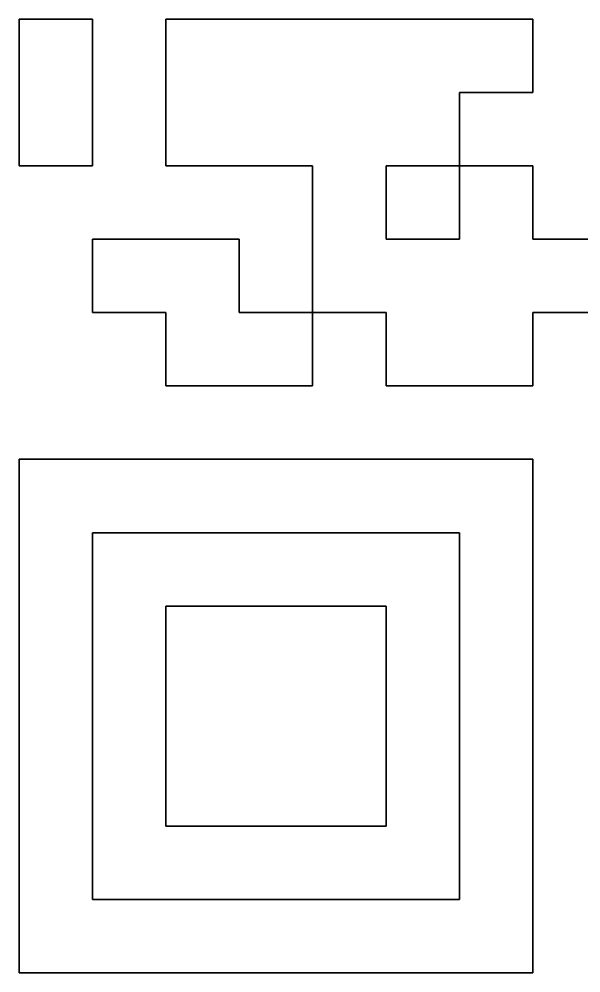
# Model space of a CAD drawing. Extents: x 0 to 40.8, y 0 to 22.
# Drawn here: x 6.445 to 6.781, y 2.163 to 2.734 of the extents above; entities that cross this region are included whole.
import ezdxf

# ---------------------------------------------------------------- set-up
doc = ezdxf.new("R2010")
doc.units = 0
doc.layers.add('SH_Text', color=7, linetype='Continuous')

msp = doc.modelspace()

# ---------------------------------------------------------------- linework, layer by layer
at = {"layer": 'SH_Text'}
for p, q in [((6.44484, 2.64636), (6.44484, 2.73418)), ((6.44484, 2.73418), (6.48877, 2.73418)), ((6.48877, 2.73418), (6.48877, 2.64636)), ((6.53267, 2.64636), (6.53267, 2.73418)), ((6.53267, 2.73418), (6.75225, 2.73418)), ((6.75225, 2.73418), (6.75225, 2.69027)), ((6.75225, 2.69027), (6.70834, 2.69027)), ((6.70834, 2.69027), (6.70834, 2.64636)), ((6.48877, 2.64636), (6.44484, 2.64636)), ((6.62051, 2.64636), (6.53267, 2.64636)), ((6.62051, 2.64635), (6.62051, 2.64636)), ((6.62051, 2.55853), (6.62051, 2.64635)), ((6.62051, 2.64635), (6.62051, 2.64635)), ((6.70834, 2.64636), (6.66443, 2.64636)), ((6.66443, 2.64636), (6.66443, 2.64635)), ((6.66443, 2.64635), (6.66443, 2.60244)), ((6.70834, 2.60244), (6.70834, 2.64635)), ((6.70834, 2.64635), (6.75225, 2.64635)), ((6.75225, 2.64635), (6.75225, 2.60244)), ((6.48877, 2.55853), (6.48877, 2.60244)), ((6.48877, 2.60244), (6.5766, 2.60244)), ((6.5766, 2.60244), (6.5766, 2.55853)), ((6.66443, 2.60244), (6.70834, 2.60244)), ((6.75225, 2.60244), (6.79617, 2.60244)), ((6.53267, 2.55853), (6.48877, 2.55853)), ((6.53267, 2.51462), (6.53267, 2.55853)), ((6.5766, 2.55853), (6.62051, 2.55853)), ((6.66443, 2.55853), (6.62051, 2.55853)), ((6.62051, 2.55853), (6.62051, 2.51462)), ((6.66443, 2.51462), (6.66443, 2.55853)), ((6.79617, 2.55853), (6.75225, 2.55853)), ((6.75225, 2.55853), (6.75225, 2.51462)), ((6.62051, 2.51462), (6.53267, 2.51462)), ((6.75225, 2.51462), (6.66443, 2.51462)), ((6.53267, 2.25112), (6.53267, 2.38287)), ((6.53267, 2.38287), (6.66443, 2.38287)), ((6.66443, 2.38287), (6.66443, 2.25112)), ((6.66443, 2.25112), (6.53267, 2.25112))]:
    msp.add_line(p, q, dxfattribs=at)
for points in [[(6.48877, 2.73418), (6.44484, 2.73418), (6.44484, 2.64636), (6.48877, 2.64636)], [(6.53267, 2.25112), (6.66443, 2.25112), (6.66443, 2.38287), (6.53267, 2.38287)]]:
    msp.add_lwpolyline(points, close=True, dxfattribs=at)
msp.add_lwpolyline([(6.79617, 2.60244), (6.75225, 2.60244), (6.75225, 2.64635), (6.70834, 2.64635), (6.70834, 2.60244), (6.66443, 2.60244), (6.66443, 2.64635), (6.66443, 2.64636), (6.70834, 2.64636), (6.70834, 2.69027), (6.75225, 2.69027), (6.75225, 2.73418), (6.53267, 2.73418), (6.53267, 2.64636), (6.62051, 2.64636), (6.62051, 2.64635), (6.62051, 2.64635), (6.62051, 2.55853), (6.5766, 2.55853), (6.5766, 2.60244), (6.48877, 2.60244), (6.48877, 2.55853), (6.53267, 2.55853), (6.53267, 2.51462), (6.62051, 2.51462), (6.62051, 2.55853), (6.66443, 2.55853), (6.66443, 2.51462), (6.75225, 2.51462), (6.75225, 2.55853), (6.79617, 2.55853)], dxfattribs=at)
for points, degree in [([(6.44484, 2.4707), (6.44484, 2.4707), (6.44484, 2.45748), (6.44484, 2.45748)], 2), ([(6.44484, 2.4707), (6.44484, 2.4707), (6.44484, 2.45748), (6.44484, 2.45748), (6.44484, 2.45748), (6.44484, 2.42679), (6.44484, 2.42679), (6.44484, 2.42679), (6.44484, 2.25111), (6.44484, 2.25111), (6.44484, 2.25111), (6.44484, 2.23756), (6.44484, 2.23756), (6.44484, 2.23756), (6.44484, 2.16329), (6.44484, 2.16329), (6.44484, 2.16329), (6.75225, 2.16329), (6.75225, 2.16329), (6.75225, 2.16329), (6.75225, 2.2265), (6.75225, 2.2265), (6.75225, 2.2265), (6.75225, 2.25111), (6.75225, 2.25111), (6.75225, 2.25111), (6.75225, 2.42679), (6.75225, 2.42679), (6.75225, 2.42679), (6.75225, 2.44186), (6.75225, 2.44186), (6.75225, 2.44186), (6.75225, 2.4707), (6.75225, 2.4707), (6.75225, 2.4707), (6.44484, 2.4707), (6.44484, 2.4707)], 3), ([(6.44484, 2.45748), (6.44484, 2.45748), (6.44484, 2.42679), (6.44484, 2.42679), (6.44484, 2.42679), (6.44484, 2.25111), (6.44484, 2.25111), (6.44484, 2.25111), (6.44484, 2.23756), (6.44484, 2.23756), (6.44484, 2.23756), (6.44484, 2.16329), (6.44484, 2.16329), (6.44484, 2.16329), (6.75225, 2.16329), (6.75225, 2.16329), (6.75225, 2.16329), (6.75225, 2.2265), (6.75225, 2.2265), (6.75225, 2.2265), (6.75225, 2.25111), (6.75225, 2.25111), (6.75225, 2.25111), (6.75225, 2.42679), (6.75225, 2.42679), (6.75225, 2.42679), (6.75225, 2.44186), (6.75225, 2.44186), (6.75225, 2.44186), (6.75225, 2.4707), (6.75225, 2.4707), (6.75225, 2.4707), (6.44484, 2.4707), (6.44484, 2.4707)], 3), ([(6.70834, 2.25111), (6.70834, 2.25111), (6.70834, 2.2265), (6.70834, 2.2265), (6.70834, 2.2265), (6.70834, 2.2072), (6.70834, 2.2072), (6.70834, 2.2072), (6.48877, 2.2072), (6.48877, 2.2072), (6.48877, 2.2072), (6.48877, 2.23756), (6.48877, 2.23756), (6.48877, 2.23756), (6.48877, 2.25111), (6.48877, 2.25111), (6.48877, 2.25111), (6.48877, 2.42679), (6.48877, 2.42679), (6.48877, 2.42679), (6.70834, 2.42679), (6.70834, 2.42679), (6.70834, 2.42679), (6.70834, 2.25111), (6.70834, 2.25111)], 3), ([(6.70834, 2.2265), (6.70834, 2.2265), (6.70834, 2.2072), (6.70834, 2.2072), (6.70834, 2.2072), (6.48877, 2.2072), (6.48877, 2.2072), (6.48877, 2.2072), (6.48877, 2.23756), (6.48877, 2.23756), (6.48877, 2.23756), (6.48877, 2.25111), (6.48877, 2.25111), (6.48877, 2.25111), (6.48877, 2.42679), (6.48877, 2.42679), (6.48877, 2.42679), (6.70834, 2.42679), (6.70834, 2.42679), (6.70834, 2.42679), (6.70834, 2.25111), (6.70834, 2.25111)], 3), ([(6.70834, 2.25111), (6.70834, 2.25111), (6.70834, 2.2265), (6.70834, 2.2265)], 2)]:
    msp.add_open_spline(points, degree=degree, dxfattribs=at)

doc.saveas('drawing.dxf')
